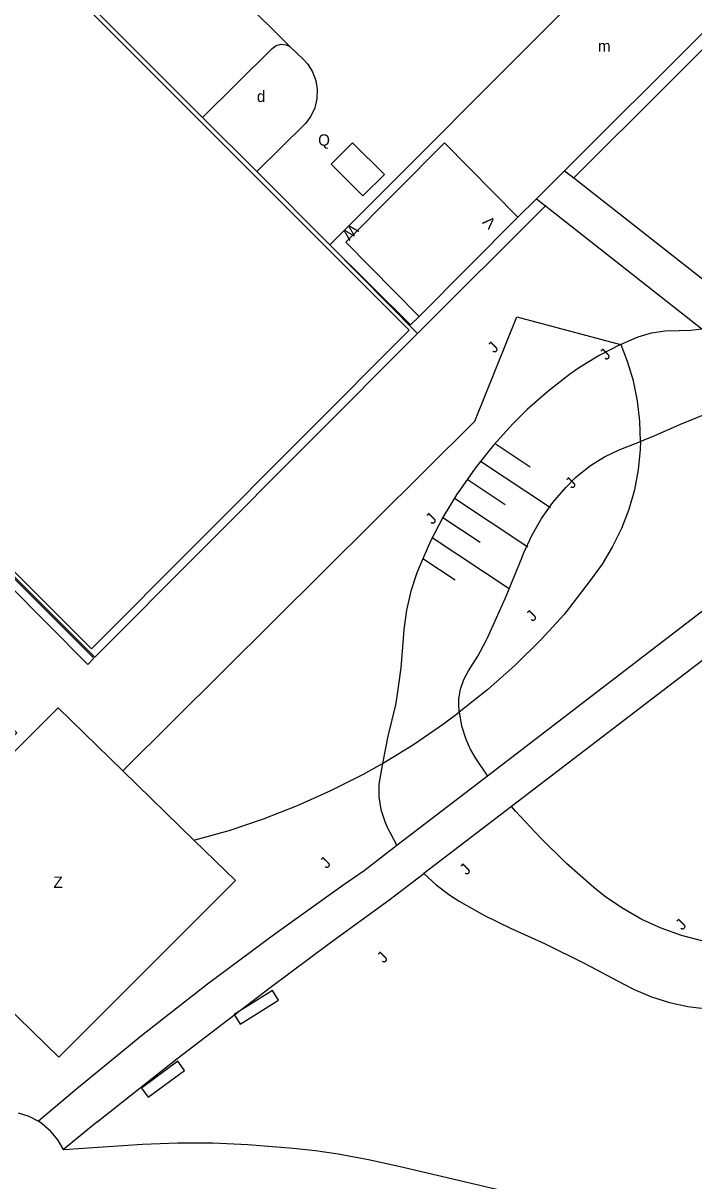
# Model space of a CAD drawing. Extents: x 134999 to 136502, y 457398 to 459002.
# Drawn here: x 135785 to 135814.7, y 458534.7 to 458585.9 of the extents above; entities that cross this region are included whole.
import ezdxf

# ---------------------------------------------------------------- set-up
doc = ezdxf.new("R2010")
doc.units = 0
for name, color, linetype in [('RI_DGTB_18', 7, 'Continuous'), ('RI_DGTB_19', 7, 'Continuous'), ('RI_DGTB_29', 7, 'Continuous'), ('RI_DGTB_3', 7, 'Continuous'), ('RI_DGTB_30', 7, 'Continuous'), ('RI_DGTB_31', 7, 'Continuous'), ('RI_DGTB_32', 7, 'Continuous'), ('RI_DGTB_43', 7, 'Continuous'), ('RI_DGTB_48', 7, 'Continuous'), ('RI_DGTB_53', 7, 'Continuous'), ('RI_DGTB_54', 7, 'Continuous'), ('RI_DGTB_6', 7, 'Continuous')]:
    doc.layers.add(name, color=color, linetype=linetype)

msp = doc.modelspace()

# ---------------------------------------------------------------- linework, layer by layer
at = {"layer": 'RI_DGTB_18'}
for p, q in [((135805.91, 458567.275), (135807.464, 458566.242)), ((135805.273, 458566.497), (135808.359, 458564.447)), ((135804.676, 458565.693), (135806.358, 458564.576)), ((135804.119, 458564.862), (135807.358, 458562.711)), ((135803.605, 458564.004), (135805.251, 458562.91)), ((135803.135, 458563.115), (135806.532, 458560.859)), ((135802.712, 458562.196), (135804.145, 458561.244))]:
    msp.add_line(p, q, dxfattribs=at)
for points in [[(135811.45, 458571.648), (135812.064, 458571.919), (135812.241, 458571.988), (135812.83, 458572.162), (135813.436, 458572.258), (135814.05, 458572.274), (135814.554, 458572.281), (135815.054, 458572.338)], [(135811.45, 458571.648), (135810.508, 458571.161), (135809.605, 458570.604), (135809.196, 458570.319), (135808.237, 458569.576), (135807.329, 458568.771), (135806.718, 458568.164), (135805.844, 458567.198), (135805.031, 458566.18), (135804.282, 458565.115), (135804.256, 458565.075), (135803.622, 458564.035), (135803.058, 458562.956), (135802.566, 458561.843), (135802.454, 458561.559), (135802.183, 458560.744), (135801.99, 458559.908), (135801.875, 458559.057), (135801.848, 458558.65), (135801.751, 458557.364), (135801.575, 458556.087), (135801.51, 458555.723), (135801.175, 458554.339), (135800.93, 458553.13)], [(135818.4, 458569.701), (135817.442, 458569.3), (135816.455, 458568.972), (135816.338, 458568.937), (135815.188, 458568.553), (135814.067, 458568.093), (135812.827, 458567.559), (135812.34, 458567.367)], [(135804.328, 458555.397), (135804.305, 458555.746), (135804.309, 458555.982), (135804.377, 458556.42), (135804.523, 458556.839), (135804.742, 458557.225), (135805.155, 458557.877), (135805.517, 458558.559), (135805.579, 458558.688), (135806.379, 458560.451), (135807.106, 458562.245), (135807.171, 458562.412), (135807.535, 458563.204), (135807.969, 458563.96), (135808.47, 458564.672), (135809.035, 458565.336), (135809.462, 458565.764), (135809.567, 458565.858), (135810.135, 458566.305), (135810.75, 458566.687), (135811.403, 458566.998), (135812.34, 458567.367)], [(135804.328, 458555.397), (135804.432, 458554.793), (135804.613, 458554.208), (135804.828, 458553.728), (135805.028, 458553.378), (135805.569, 458552.572)], [(135800.93, 458553.13), (135800.767, 458552.219), (135800.778, 458551.655), (135800.868, 458551.099), (135801.036, 458550.561), (135801.126, 458550.35), (135801.574, 458549.506)], [(135816.77, 458545.189), (135816.12, 458545.16), (135815.471, 458545.211), (135815.055, 458545.287), (135814.145, 458545.527), (135813.258, 458545.844), (135812.401, 458546.235), (135811.581, 458546.697), (135810.803, 458547.227), (135810.282, 458547.64), (135809.07, 458548.711), (135807.913, 458549.84), (135806.813, 458551.026), (135806.632, 458551.232)], [(135802.755, 458548.264), (135803.312, 458547.765), (135803.904, 458547.307), (135804.33, 458547.041), (135805.443, 458546.413), (135806.592, 458545.856), (135808.128, 458545.154), (135809.883, 458544.288), (135811.61, 458543.367), (135812.06, 458543.134), (135812.827, 458542.808), (135813.622, 458542.557), (135814.438, 458542.384), (135814.903, 458542.321), (135815.37, 458542.283), (135815.439, 458542.28), (135815.882, 458542.307), (135816.312, 458542.413)]]:
    msp.add_lwpolyline(points, dxfattribs=at)
at = {"layer": 'RI_DGTB_19'}
for points in [[(135789.46, 458552.8), (135805.022, 458568.26), (135806.87, 458572.87), (135811.45, 458571.648)], [(135812.34, 458567.367), (135812.317, 458568.266), (135812.214, 458569.159), (135812.032, 458570.04), (135811.772, 458570.901), (135811.48, 458571.64), (135811.45, 458571.648)], [(135812.34, 458567.367), (135812.327, 458567.008), (135812.238, 458566.113), (135812.07, 458565.229), (135811.824, 458564.364), (135811.502, 458563.524), (135811.107, 458562.715), (135810.642, 458561.946), (135810.11, 458561.22), (135808.97, 458559.71), (135807.946, 458558.606), (135806.793, 458557.477), (135805.587, 458556.406), (135804.328, 458555.397)], [(135800.93, 458553.13), (135802.302, 458553.971), (135803.63, 458554.88), (135804.328, 458555.397)], [(135792.597, 458549.739), (135794.151, 458550.173), (135795.681, 458550.684), (135797.184, 458551.27), (135798.656, 458551.93), (135800.094, 458552.662), (135800.93, 458553.13)]]:
    msp.add_lwpolyline(points, dxfattribs=at)
at = {"layer": 'RI_DGTB_3'}
for p, q in [((135782.64, 458592.022), (135792.983, 458581.682)), ((135792.983, 458581.682), (135795.381, 458579.291)), ((135795.381, 458579.291), (135798.605, 458576.056)), ((135798.605, 458576.056), (135802.485, 458572.134))]:
    msp.add_line(p, q, dxfattribs=at)
for points in [[(135767.38, 458578.89), (135781.442, 458592.952), (135802.118, 458572.289), (135788.068, 458558.2), (135767.38, 458578.89)], [(135802.485, 458572.134), (135788.224, 458557.832), (135767.009, 458579.062), (135771.329, 458583.382)]]:
    msp.add_lwpolyline(points, dxfattribs=at)
at = {"layer": 'RI_DGTB_32'}
for points in [[(135794.64, 458541.61), (135796.34, 458542.67), (135796.075, 458543.094), (135794.375, 458542.034), (135794.64, 458541.61)], [(135790.57, 458538.38), (135792.18, 458539.56), (135791.884, 458539.963), (135790.274, 458538.783), (135790.57, 458538.38)]]:
    msp.add_lwpolyline(points, dxfattribs=at)
at = {"layer": 'RI_DGTB_48'}
msp.add_lwpolyline([(135806.921, 458577.277), (135803.67, 458580.57), (135799.32, 458576.17), (135802.552, 458572.892)], dxfattribs=at)
at = {"layer": 'RI_DGTB_53'}
for p, q in [((135808.981, 458579.333), (135809.386, 458579.015)), ((135807.743, 458578.097), (135808.146, 458577.779)), ((135787.421, 458538.751), (135785.726, 458537.316)), ((135788.31, 458537.268), (135786.83, 458536.07))]:
    msp.add_line(p, q, dxfattribs=at)
for points in [[(135796.84, 458584.83), (135797.43, 458584.27), (135797.628, 458584.046), (135797.841, 458583.701), (135797.983, 458583.32), (135798.047, 458582.919), (135798.032, 458582.513), (135797.938, 458582.118), (135797.769, 458581.749), (135797.53, 458581.42), (135795.381, 458579.291)], [(135827.98, 458544.135), (135827.12, 458543.21), (135814.23, 458529.024), (135810.83, 458532.12), (135808.505, 458533.582), (135807.544, 458533.893), (135806.747, 458534.117), (135801.659, 458535.312), (135800.319, 458535.61), (135798.969, 458535.855), (135797.976, 458535.999), (135796.979, 458536.111), (135794.98, 458536.271), (135793.431, 458536.339), (135791.881, 458536.345), (135790.328, 458536.291), (135786.842, 458536.044), (135786.83, 458536.07)], [(135784.83, 458537.693), (135785.294, 458537.541), (135785.726, 458537.316)], [(135786.83, 458536.07), (135786.587, 458536.492), (135786.278, 458536.868), (135785.911, 458537.189), (135785.726, 458537.316)]]:
    msp.add_lwpolyline(points, dxfattribs=at)
at = {"layer": 'RI_DGTB_54'}
for p, q in [((135786.129, 458595.439), (135796.84, 458584.83)), ((135817.504, 458594.987), (135798.605, 458576.056)), ((135807.743, 458578.097), (135808.981, 458579.333)), ((135809.386, 458579.015), (135817.021, 458573.021)), ((135806.921, 458577.277), (135807.743, 458578.097)), ((135802.485, 458572.134), (135808.146, 458577.779)), ((135808.146, 458577.779), (135815.054, 458572.338)), ((135802.552, 458572.892), (135806.921, 458577.277)), ((135798.605, 458576.056), (135802.167, 458572.522)), ((135798.605, 458576.056), (135802.167, 458572.522)), ((135798.605, 458576.056), (135802.167, 458572.522)), ((135802.167, 458572.522), (135802.552, 458572.892)), ((135821.454, 458564.763), (135805.569, 458552.572)), ((135822.478, 458563.358), (135806.632, 458551.232)), ((135788.175, 458557.782), (135784.274, 458561.684)), ((135788.175, 458557.782), (135784.274, 458561.684)), ((135788.175, 458557.782), (135784.274, 458561.684)), ((135789.46, 458552.8), (135792.597, 458549.739)), ((135805.569, 458552.572), (135801.574, 458549.506)), ((135806.632, 458551.232), (135802.755, 458548.264))]:
    msp.add_line(p, q, dxfattribs=at)
for points in [[(135809.386, 458579.015), (135821.7, 458591.297), (135818.21, 458594.987), (135820.969, 458597.685), (135824.518, 458594.107), (135824.882, 458594.451)], [(135808.981, 458579.333), (135820.992, 458591.317), (135817.743, 458594.754)], [(135792.983, 458581.682), (135796.053, 458584.739), (135796.236, 458584.868), (135796.453, 458584.925), (135796.676, 458584.903), (135796.84, 458584.83)], [(135769.871, 458539.517), (135784.77, 458554.488), (135781.275, 458557.99), (135784.366, 458561.071), (135787.906, 458557.512), (135788.175, 458557.782)], [(135789.46, 458552.8), (135786.6, 458555.59), (135778.79, 458547.78), (135786.62, 458540.14), (135794.43, 458547.95), (135792.597, 458549.739)], [(135801.574, 458549.506), (135800.12, 458548.39), (135799.185, 458547.742), (135796.171, 458545.59), (135793.206, 458543.373), (135790.288, 458541.093), (135787.421, 458538.751)], [(135788.31, 458537.268), (135790.145, 458538.732), (135791.844, 458540.066), (135794.344, 458541.995), (135795.968, 458543.225), (135798.583, 458545.172), (135801.22, 458547.09), (135802.755, 458548.264)]]:
    msp.add_lwpolyline(points, dxfattribs=at)
at = {"layer": 'RI_DGTB_6'}
msp.add_lwpolyline([(135798.66, 458579.62), (135799.61, 458580.56), (135801.02, 458579.16), (135800.07, 458578.22), (135798.66, 458579.62)], dxfattribs=at)

# ---------------------------------------------------------------- texts
at = {"layer": 'RI_DGTB_29'}
msp.add_text('d', height=0.5, dxfattribs=at).set_placement((135795.384, 458582.371))
at = {"layer": 'RI_DGTB_30'}
for s, height, rotation, p in [('V', 0.5, 134.9955, (135805.994, 458577.067)), ('W', 0.499, 225.0968, (135799.566, 458577.018))]:
    msp.add_text(s, height=height, rotation=rotation, dxfattribs=at).set_placement(p)
at = {"layer": 'RI_DGTB_31'}
for s, rotation, p in [('Q', 359.9996, (135798.09, 458580.44)), ('J', 45.1113, (135805.873, 458571.238)), ('J', 45.1113, (135810.827, 458570.924)), ('J', 45.1113, (135809.312, 458565.242)), ('J', 45.1113, (135803.14, 458563.663)), ('J', 45.1113, (135807.575, 458559.369)), ('J', 45.1113, (135798.461, 458548.451)), ('J', 45.1113, (135804.647, 458548.163)), ('J', 45.1113, (135814.181, 458545.726)), ('J', 45.1113, (135800.985, 458544.269))]:
    msp.add_text(s, height=0.5, rotation=rotation, dxfattribs=at).set_placement(p)
at = {"layer": 'RI_DGTB_32'}
msp.add_text('Z', height=0.5, dxfattribs=at).set_placement((135786.39, 458547.63))
at = {"layer": 'RI_DGTB_43'}
msp.add_text('m', height=0.5, dxfattribs=at).set_placement((135810.459, 458584.594))

doc.saveas('drawing.dxf')
